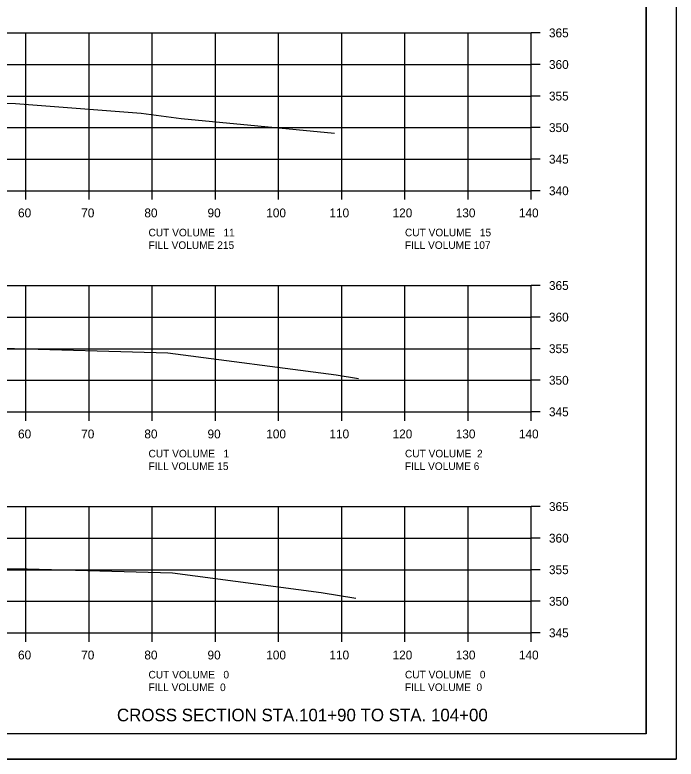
# Model space of a CAD drawing. Extents: x 1374859 to 1376773, y 382242 to 389804.
# Drawn here: x 1376192.8 to 1376297.5, y 382241.7 to 382359.6 of the extents above; entities that cross this region are included whole.
import ezdxf

# ---------------------------------------------------------------- set-up
doc = ezdxf.new("R2010")
doc.units = 0
for name, color, linetype in [('R_Axis', 7, 'Continuous'), ('R_Axis Annot', 7, 'Continuous'), ('R_Border', 7, 'Continuous'), ('R_Draft', 7, 'Continuous'), ('R_Exist Surface', 7, 'Continuous'), ('R_Grid', 7, 'Continuous'), ('R_No Plot', 7, 'Continuous')]:
    doc.layers.add(name, color=color, linetype=linetype)

msp = doc.modelspace()

# ---------------------------------------------------------------- linework, layer by layer
at = {"layer": 'R_Axis'}
for p, q in [((1376274.57, 382331.72), (1376274.57, 382356.72)), ((1376275.97, 382356.72), (1376274.57, 382356.72)), ((1376275.97, 382351.72), (1376274.57, 382351.72)), ((1376275.97, 382346.72), (1376274.57, 382346.72)), ((1376275.97, 382341.72), (1376274.57, 382341.72)), ((1376275.97, 382336.72), (1376274.57, 382336.72)), ((1375994.57, 382331.72), (1376274.57, 382331.72)), ((1376194.57, 382330.32), (1376194.57, 382331.72)), ((1376204.57, 382330.32), (1376204.57, 382331.72)), ((1376214.57, 382330.32), (1376214.57, 382331.72)), ((1376224.57, 382330.32), (1376224.57, 382331.72)), ((1376234.57, 382330.32), (1376234.57, 382331.72)), ((1376244.57, 382330.32), (1376244.57, 382331.72)), ((1376254.57, 382330.32), (1376254.57, 382331.72)), ((1376264.57, 382330.32), (1376264.57, 382331.72)), ((1376274.57, 382330.32), (1376274.57, 382331.72)), ((1376275.97, 382331.72), (1376274.57, 382331.72)), ((1376274.57, 382296.72), (1376274.57, 382316.72)), ((1376275.97, 382316.72), (1376274.57, 382316.72)), ((1376275.97, 382311.72), (1376274.57, 382311.72)), ((1376275.97, 382306.72), (1376274.57, 382306.72)), ((1376275.97, 382301.72), (1376274.57, 382301.72)), ((1375994.57, 382296.72), (1376274.57, 382296.72)), ((1376194.57, 382295.32), (1376194.57, 382296.72)), ((1376204.57, 382295.32), (1376204.57, 382296.72)), ((1376214.57, 382295.32), (1376214.57, 382296.72)), ((1376224.57, 382295.32), (1376224.57, 382296.72)), ((1376234.57, 382295.32), (1376234.57, 382296.72)), ((1376244.57, 382295.32), (1376244.57, 382296.72)), ((1376254.57, 382295.32), (1376254.57, 382296.72)), ((1376264.57, 382295.32), (1376264.57, 382296.72)), ((1376274.57, 382295.32), (1376274.57, 382296.72)), ((1376275.97, 382296.72), (1376274.57, 382296.72)), ((1376274.57, 382261.72), (1376274.57, 382281.72)), ((1376275.97, 382281.72), (1376274.57, 382281.72)), ((1376275.97, 382276.72), (1376274.57, 382276.72)), ((1376275.97, 382271.72), (1376274.57, 382271.72)), ((1376275.97, 382266.72), (1376274.57, 382266.72)), ((1375994.57, 382261.72), (1376274.57, 382261.72)), ((1376194.57, 382260.32), (1376194.57, 382261.72)), ((1376204.57, 382260.32), (1376204.57, 382261.72)), ((1376214.57, 382260.32), (1376214.57, 382261.72)), ((1376224.57, 382260.32), (1376224.57, 382261.72)), ((1376234.57, 382260.32), (1376234.57, 382261.72)), ((1376244.57, 382260.32), (1376244.57, 382261.72)), ((1376254.57, 382260.32), (1376254.57, 382261.72)), ((1376264.57, 382260.32), (1376264.57, 382261.72)), ((1376274.57, 382260.32), (1376274.57, 382261.72)), ((1376275.97, 382261.72), (1376274.57, 382261.72))]:
    msp.add_line(p, q, dxfattribs=at)
at = {"layer": 'R_Border'}
for q in [(1376292.75, 382451.18), (1375976.57, 382245.72)]:
    msp.add_line((1376292.75, 382245.72), q, dxfattribs=at)
at = {"layer": 'R_Exist Surface'}
for points in [[(1376188.15, 382345.69), (1376192.93, 382345.55), (1376212.83, 382343.99), (1376219.13, 382343.16), (1376243.41, 382340.83)], [(1376190.91, 382306.8), (1376217.03, 382306.08), (1376243.66, 382302.57), (1376247.24, 382302)], [(1376187.98, 382271.85), (1376194.73, 382271.86), (1376217.79, 382271.22), (1376241.31, 382268.12), (1376246.81, 382267.24)]]:
    msp.add_lwpolyline(points, dxfattribs=at)
at = {"layer": 'R_Grid'}
for p, q in [((1375994.57, 382356.72), (1376274.57, 382356.72)), ((1376194.57, 382331.72), (1376194.57, 382356.72)), ((1376204.57, 382331.72), (1376204.57, 382356.72)), ((1376214.57, 382331.72), (1376214.57, 382356.72)), ((1376224.57, 382331.72), (1376224.57, 382356.72)), ((1376234.57, 382331.72), (1376234.57, 382356.72)), ((1376244.57, 382331.72), (1376244.57, 382356.72)), ((1376254.57, 382331.72), (1376254.57, 382356.72)), ((1376264.57, 382331.72), (1376264.57, 382356.72)), ((1376274.57, 382331.72), (1376274.57, 382356.72)), ((1375994.57, 382351.72), (1376274.57, 382351.72)), ((1375994.57, 382346.72), (1376274.57, 382346.72)), ((1375994.57, 382341.72), (1376274.57, 382341.72)), ((1375994.57, 382336.72), (1376274.57, 382336.72)), ((1375994.57, 382331.72), (1376274.57, 382331.72)), ((1375994.57, 382316.72), (1376274.57, 382316.72)), ((1376194.57, 382296.72), (1376194.57, 382316.72)), ((1376204.57, 382296.72), (1376204.57, 382316.72)), ((1376214.57, 382296.72), (1376214.57, 382316.72)), ((1376224.57, 382296.72), (1376224.57, 382316.72)), ((1376234.57, 382296.72), (1376234.57, 382316.72)), ((1376244.57, 382296.72), (1376244.57, 382316.72)), ((1376254.57, 382296.72), (1376254.57, 382316.72)), ((1376264.57, 382296.72), (1376264.57, 382316.72)), ((1376274.57, 382296.72), (1376274.57, 382316.72)), ((1375994.57, 382311.72), (1376274.57, 382311.72)), ((1375994.57, 382306.72), (1376274.57, 382306.72)), ((1375994.57, 382301.72), (1376274.57, 382301.72)), ((1375994.57, 382296.72), (1376274.57, 382296.72)), ((1375994.57, 382281.72), (1376274.57, 382281.72)), ((1376194.57, 382261.72), (1376194.57, 382281.72)), ((1376204.57, 382261.72), (1376204.57, 382281.72)), ((1376214.57, 382261.72), (1376214.57, 382281.72)), ((1376224.57, 382261.72), (1376224.57, 382281.72)), ((1376234.57, 382261.72), (1376234.57, 382281.72)), ((1376244.57, 382261.72), (1376244.57, 382281.72)), ((1376254.57, 382261.72), (1376254.57, 382281.72)), ((1376264.57, 382261.72), (1376264.57, 382281.72)), ((1376274.57, 382261.72), (1376274.57, 382281.72)), ((1375994.57, 382276.72), (1376274.57, 382276.72)), ((1375994.57, 382271.72), (1376274.57, 382271.72)), ((1375994.57, 382266.72), (1376274.57, 382266.72)), ((1375994.57, 382261.72), (1376274.57, 382261.72))]:
    msp.add_line(p, q, dxfattribs=at)
at = {"layer": 'R_No Plot'}
msp.add_line((1375964.17, 382241.74), (1376297.5, 382241.74), dxfattribs=at)
for points in [[(1375964.16, 382455.07), (1376297.5, 382455.07), (1376297.5, 382241.74), (1375964.16, 382241.74)], [(1376210.49, 382451.18), (1376210.49, 382441.3), (1376246.22, 382441.3), (1376246.22, 382438.38), (1376269.42, 382438.38), (1376269.42, 382414.05), (1376292.75, 382414.05), (1376292.75, 382245.72), (1375976.57, 382245.72), (1375976.57, 382451.18)]]:
    msp.add_lwpolyline(points, close=True, dxfattribs=at)

# ---------------------------------------------------------------- texts
at = {"layer": 'R_Axis Annot'}
for s, height, p in [('365', 1.4, (1376277.37, 382356.02)), ('360', 1.4, (1376277.37, 382351.02)), ('355', 1.4, (1376277.37, 382346.02)), ('350', 1.4, (1376277.37, 382341.02)), ('345', 1.4, (1376277.37, 382336.02)), ('340', 1.4, (1376277.37, 382331.02)), ('60', 1.4, (1376193.31, 382327.52)), ('70', 1.4, (1376203.31, 382327.52)), ('80', 1.4, (1376213.31, 382327.52)), ('90', 1.4, (1376223.31, 382327.52)), ('100', 1.4, (1376232.61, 382327.52)), ('110', 1.4, (1376242.61, 382327.52)), ('120', 1.4, (1376252.61, 382327.52)), ('130', 1.4, (1376262.61, 382327.52)), ('140', 1.4, (1376272.61, 382327.52)), ('CUT VOLUME   11', 1.2, (1376213.97, 382324.51)), ('CUT VOLUME   15', 1.2, (1376254.57, 382324.52)), ('FILL VOLUME 215', 1.2, (1376213.97, 382322.51)), ('FILL VOLUME 107', 1.2, (1376254.57, 382322.52)), ('365', 1.4, (1376277.37, 382316.02)), ('360', 1.4, (1376277.37, 382311.02)), ('355', 1.4, (1376277.37, 382306.02)), ('350', 1.4, (1376277.37, 382301.02)), ('345', 1.4, (1376277.37, 382296.02)), ('60', 1.4, (1376193.31, 382292.52)), ('70', 1.4, (1376203.31, 382292.52)), ('80', 1.4, (1376213.31, 382292.52)), ('90', 1.4, (1376223.31, 382292.52)), ('100', 1.4, (1376232.61, 382292.52)), ('110', 1.4, (1376242.61, 382292.52)), ('120', 1.4, (1376252.61, 382292.52)), ('130', 1.4, (1376262.61, 382292.52)), ('140', 1.4, (1376272.61, 382292.52)), ('CUT VOLUME   1', 1.2, (1376213.97, 382289.51)), ('CUT VOLUME  2', 1.2, (1376254.57, 382289.52)), ('FILL VOLUME 15', 1.2, (1376213.97, 382287.51)), ('FILL VOLUME 6', 1.2, (1376254.57, 382287.52)), ('365', 1.4, (1376277.37, 382281.02)), ('360', 1.4, (1376277.37, 382276.02)), ('355', 1.4, (1376277.37, 382271.02)), ('350', 1.4, (1376277.37, 382266.02)), ('345', 1.4, (1376277.37, 382261.02)), ('60', 1.4, (1376193.31, 382257.52)), ('70', 1.4, (1376203.31, 382257.52)), ('80', 1.4, (1376213.31, 382257.52)), ('90', 1.4, (1376223.31, 382257.52)), ('100', 1.4, (1376232.61, 382257.52)), ('110', 1.4, (1376242.61, 382257.52)), ('120', 1.4, (1376252.61, 382257.52)), ('130', 1.4, (1376262.61, 382257.52)), ('140', 1.4, (1376272.61, 382257.52)), ('CUT VOLUME   0', 1.2, (1376213.97, 382254.51)), ('CUT VOLUME   0', 1.2, (1376254.57, 382254.52)), ('FILL VOLUME  0', 1.2, (1376213.97, 382252.51)), ('FILL VOLUME  0', 1.2, (1376254.57, 382252.52))]:
    msp.add_text(s, height=height, dxfattribs=at).set_placement(p)
at = {"layer": 'R_Draft'}
msp.add_text('CROSS SECTION STA.101+90 TO STA. 104+00', height=2, dxfattribs=at).set_placement((1376208.97, 382247.72))

doc.saveas('drawing.dxf')
